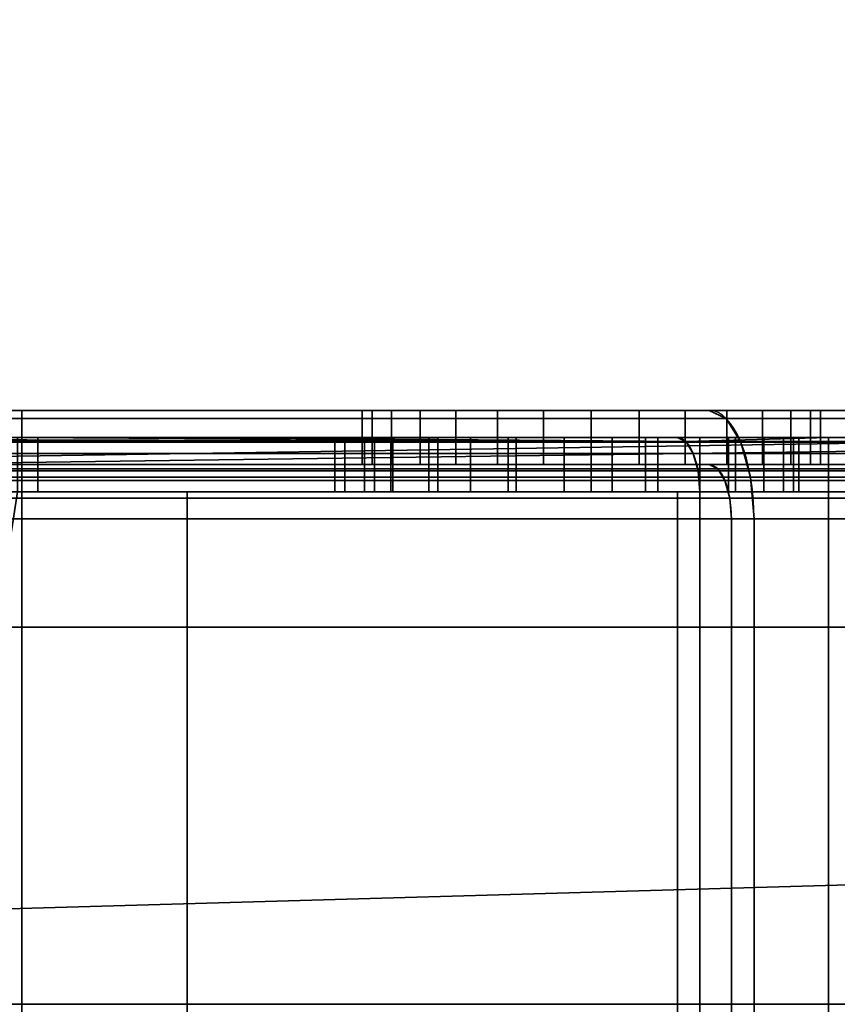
# Model space of a CAD drawing. Header units: millimetres. Extents: x -603 to 3703, y -115 to 193.
# Tile 925 of 1056: x 2549 to 2565, y -25 to -7. Entities that reach past the tile are written whole.
import ezdxf

# ---------------------------------------------------------------- set-up
doc = ezdxf.new("R2010")
doc.units = ezdxf.units.MM
doc.layers.add('151', color=7, linetype='Continuous', true_color=0xffffff)

# ---------------------------------------------------------------- blocks, each defined once
blk = doc.blocks.new('UG_SURFACE_003')
at = {"layer": '151', "color": 252, "linetype": 'Continuous', "lineweight": 35}
for points in [[(3703, -18, 2212.25), (3703, 174.4, 2212.25), (2297, 174.4, 2212.25), (2297, -18, 2212.25)], [(2447, -18, 2062.25), (2447, 174.4, 2062.25), (3553, 174.4, 2062.25), (3553, -18, 2062.25)], [(3703, -18, 2212.25), (2297, -18, 2212.25), (2447, -18, 2062.25), (3553, -18, 2062.25)]]:
    blk.add_3dface(points, dxfattribs=at)
blk = doc.blocks.new('UG_SURFACE_101')
at = {"layer": '151', "color": 252, "linetype": 'Continuous', "lineweight": 35}
for points in [[(2485.5, -29.92, 2023.75), (3514.5, -29.92, 2023.75), (3514.5, 14.42, 2023.75), (2485.5, 14.42, 2023.75)], [(2487, -29.92, 2022.25), (2487, 14.42, 2022.25), (3513, 14.42, 2022.25), (3513, -29.92, 2022.25)], [(2432, -18, 2077.25), (3568, -18, 2077.25), (3566.5, -18, 2075.75), (2433.5, -18, 2075.75)], [(2432, -18, 2077.25), (2432, -29.92, 2077.25), (3568, -29.92, 2077.25), (3568, -18, 2077.25)], [(2433.5, -18, 2075.75), (3566.5, -18, 2075.75), (3566.5, -29.92, 2075.75), (2433.5, -29.92, 2075.75)]]:
    blk.add_3dface(points, dxfattribs=at)
blk = doc.blocks.new('UG_SURFACE_103')
at = {"layer": '151', "color": 252, "linetype": 'Continuous', "lineweight": 35}
for points in [[(2503, 4.014, -7.75), (2488, 4.014, -7.75), (2488, -24.953, -7.75), (3512, -24.953, -7.75)], [(2503, 4.014, -8.75), (3497, 4.014, -8.75), (2488, -24.953, -8.75)], [(3497, 4.014, -8.75), (3512, 4.014, -8.75), (3512, -24.953, -8.75), (2488, -24.953, -8.75)], [(3497, 4.014, -7.75), (2503, 4.014, -7.75), (3512, -24.953, -7.75)], [(2488, -25.835, -7.906), (3512, -25.835, -7.906), (3512, -24.953, -7.75), (2488, -24.953, -7.75)], [(2488, -24.953, -8.75), (3512, -24.953, -8.75), (3512, -25.493, -8.845), (2488, -25.493, -8.845)]]:
    blk.add_3dface(points, dxfattribs=at)
blk = doc.blocks.new('UG_SURFACE_216')
at = {"layer": '151', "color": 252, "linetype": 'Continuous', "lineweight": 35}
for points in [[(2562.489, -14.152, 1528.235), (2494, -14.152, 1528.235), (2494, -14, 1529), (2562.171, -14, 1529)], [(2540.785, -14, 1530.5), (2562.171, -14, 1529), (2494, -14, 1529)], [(2562.757, -14.586, 1527.586), (2494, -14.586, 1527.586), (2494, -14.152, 1528.235), (2562.489, -14.152, 1528.235)], [(2540.785, -14, 1530.5), (2542.698, -14, 1530.881), (2562.171, -14, 1529)], [(2562.171, -14, 1529), (2542.698, -14, 1530.881), (2544.32, -14, 1531.964)], [(2544.32, -14, 1531.964), (2558.271, -14, 1544.617), (2560, -14, 1544.25), (2562.171, -14, 1529)], [(2544.32, -14, 1531.964), (2555.958, -14, 1547.187), (2556.842, -14, 1545.656)], [(2556.842, -14, 1545.656), (2558.271, -14, 1544.617), (2544.32, -14, 1531.964)], [(2555.958, -14, 1547.187), (2544.32, -14, 1531.964), (2545.404, -14, 1533.587)], [(2555.958, -14, 1547.187), (2545.404, -14, 1533.587), (2545.785, -14, 1535.5)], [(2555.958, -14, 1547.187), (2545.785, -14, 1535.5), (2545.785, -14, 1547.975)], [(2545.785, -14, 1547.975), (2548.228, -14, 1550.527), (2555.773, -14, 1548.944), (2555.958, -14, 1547.187)], [(2548.853, -14, 1603.747), (2559.116, -14, 1552.657), (2557.502, -14, 1551.938), (2547.49, -14, 1560.489)], [(2549.161, -14, 1557.376), (2547.49, -14, 1560.489), (2557.502, -14, 1551.938)], [(2556.319, -14, 1550.625), (2555.773, -14, 1548.944), (2548.228, -14, 1550.527), (2549.422, -14, 1553.852)], [(2569, -14, 1610.172), (2560.884, -14, 1552.657), (2559.116, -14, 1552.657), (2548.853, -14, 1603.747)], [(2548.853, -14, 1603.747), (2549.5, -14, 1607), (2569, -14, 1610.172)], [(2548.853, -14, 1603.747), (2548.853, -15, 1603.747), (2549.5, -15, 1607), (2549.5, -14, 1607)], [(2557.502, -14, 1551.938), (2556.319, -14, 1550.625), (2549.422, -14, 1553.852), (2549.161, -14, 1557.376)], [(2562.171, -14, 1617), (2549.5, -14, 1617), (2549.5, -14.152, 1617.765), (2562.489, -14.152, 1617.765)], [(2549.5, -14, 1607), (2549.5, -14, 1617), (2562.171, -14, 1617), (2569, -14, 1610.172)], [(2549.5, -14, 1617), (2549.5, -14, 1607), (2549.5, -15, 1607), (2549.5, -15, 1617)], [(2549.5, -15, 1617), (2549.5, -15.076, 1617.383), (2549.5, -14.152, 1617.765), (2549.5, -14, 1617)], [(2562.489, -14.152, 1617.765), (2549.5, -14.152, 1617.765), (2549.5, -14.586, 1618.414), (2562.757, -14.586, 1618.414)], [(2549.5, -15.076, 1617.383), (2549.5, -15.293, 1617.707), (2549.5, -14.586, 1618.414), (2549.5, -14.152, 1617.765)], [(2555.773, -14, 1548.944), (2555.773, -15, 1548.944), (2555.958, -15, 1547.187), (2555.958, -14, 1547.187)], [(2556.319, -14, 1550.625), (2556.319, -15, 1550.625), (2555.773, -15, 1548.944), (2555.773, -14, 1548.944)], [(2555.958, -14, 1547.187), (2555.958, -15, 1547.187), (2556.842, -15, 1545.656), (2556.842, -14, 1545.656)], [(2557.502, -14, 1551.938), (2557.502, -15, 1551.938), (2556.319, -15, 1550.625), (2556.319, -14, 1550.625)], [(2556.842, -14, 1545.656), (2556.842, -15, 1545.656), (2558.271, -15, 1544.617), (2558.271, -14, 1544.617)], [(2559.116, -14, 1552.657), (2559.116, -15, 1552.657), (2557.502, -15, 1551.938), (2557.502, -14, 1551.938)], [(2558.271, -14, 1544.617), (2558.271, -15, 1544.617), (2560, -15, 1544.25), (2560, -14, 1544.25)], [(2560.884, -14, 1552.657), (2560.884, -15, 1552.657), (2559.116, -15, 1552.657), (2559.116, -14, 1552.657)], [(2560, -14, 1544.25), (2561.729, -14, 1544.617), (2569, -14, 1535.828), (2562.171, -14, 1529)], [(2560, -14, 1544.25), (2560, -15, 1544.25), (2561.729, -15, 1544.617), (2561.729, -14, 1544.617)], [(2562.498, -14, 1551.938), (2560.884, -14, 1552.657), (2569, -14, 1610.172)], [(2562.498, -14, 1551.938), (2562.498, -15, 1551.938), (2560.884, -15, 1552.657), (2560.884, -14, 1552.657)], [(2569, -14, 1535.828), (2561.729, -14, 1544.617), (2563.158, -14, 1545.656)], [(2561.729, -14, 1544.617), (2561.729, -15, 1544.617), (2563.158, -15, 1545.656), (2563.158, -14, 1545.656)], [(2569.765, -14.152, 1535.511), (2562.489, -14.152, 1528.235), (2562.171, -14, 1529), (2569, -14, 1535.828)], [(2562.489, -14.152, 1617.765), (2569.765, -14.152, 1610.489), (2569, -14, 1610.172), (2562.171, -14, 1617)], [(2570.414, -14.586, 1535.243), (2562.757, -14.586, 1527.586), (2562.489, -14.152, 1528.235), (2569.765, -14.152, 1535.511)], [(2562.757, -14.586, 1618.414), (2570.414, -14.586, 1610.757), (2569.765, -14.152, 1610.489), (2562.489, -14.152, 1617.765)], [(2563.681, -14, 1550.625), (2562.498, -14, 1551.938), (2569, -14, 1610.172)], [(2563.681, -14, 1550.625), (2563.681, -15, 1550.625), (2562.498, -15, 1551.938), (2562.498, -14, 1551.938)], [(2563.158, -14, 1545.656), (2564.042, -14, 1547.187), (2569, -14, 1535.828)], [(2563.158, -14, 1545.656), (2563.158, -15, 1545.656), (2564.042, -15, 1547.187), (2564.042, -14, 1547.187)], [(2569, -14, 1610.172), (2569, -14, 1535.828), (2564.227, -14, 1548.944), (2563.681, -14, 1550.625)], [(2564.227, -14, 1548.944), (2564.227, -15, 1548.944), (2563.681, -15, 1550.625), (2563.681, -14, 1550.625)], [(2569, -14, 1535.828), (2564.042, -14, 1547.187), (2564.227, -14, 1548.944)], [(2564.042, -14, 1547.187), (2564.042, -15, 1547.187), (2564.227, -15, 1548.944), (2564.227, -14, 1548.944)], [(2562.937, -15.235, 1527.152), (2494, -15.235, 1527.152), (2494, -14.586, 1527.586), (2562.757, -14.586, 1527.586)], [(2562.757, -14.586, 1618.414), (2549.5, -14.586, 1618.414), (2549.5, -15.235, 1618.848), (2562.937, -15.235, 1618.848)], [(2549.5, -15.293, 1617.707), (2549.5, -15.617, 1617.924), (2549.5, -15.235, 1618.848), (2549.5, -14.586, 1618.414)], [(2570.848, -15.235, 1535.063), (2562.937, -15.235, 1527.152), (2562.757, -14.586, 1527.586), (2570.414, -14.586, 1535.243)], [(2562.937, -15.235, 1618.848), (2570.848, -15.235, 1610.937), (2570.414, -14.586, 1610.757), (2562.757, -14.586, 1618.414)], [(2562.171, -15, 1529), (2494, -15, 1529), (2494, -15.076, 1528.617), (2562.33, -15.076, 1528.617)], [(2494, -15, 1529), (2562.171, -15, 1529), (2540.785, -15, 1530.5)], [(2524.498, -15, 1551.938), (2569, -15, 1610.172), (2547.01, -15, 1600.99), (2544.253, -15, 1599.147)], [(2569, -15, 1610.172), (2524.498, -15, 1551.938), (2525.681, -15, 1550.625)], [(2525.681, -15, 1550.625), (2526.227, -15, 1548.944), (2569, -15, 1610.172)], [(2569, -15, 1610.172), (2526.227, -15, 1548.944), (2534.866, -15, 1560.884)], [(2534.866, -15, 1560.884), (2537.789, -15, 1562.87), (2569, -15, 1610.172)], [(2569, -15, 1610.172), (2537.789, -15, 1562.87), (2541.266, -15, 1563.496)], [(2542.698, -15, 1530.881), (2540.785, -15, 1530.5), (2562.171, -15, 1529)], [(2541.266, -15, 1563.496), (2544.698, -15, 1562.654), (2569, -15, 1610.172)], [(2544.32, -15, 1531.964), (2542.698, -15, 1530.881), (2562.171, -15, 1529)], [(2562.171, -15, 1529), (2545.404, -15, 1533.587), (2544.32, -15, 1531.964)], [(2569, -15, 1610.172), (2544.698, -15, 1562.654), (2547.49, -15, 1560.489)], [(2560, -15, 1544.25), (2545.785, -15, 1535.5), (2545.404, -15, 1533.587), (2562.171, -15, 1529)], [(2545.785, -15, 1535.5), (2558.271, -15, 1544.617), (2556.842, -15, 1545.656)], [(2545.785, -15, 1535.5), (2560, -15, 1544.25), (2558.271, -15, 1544.617)], [(2548.228, -15, 1550.527), (2545.785, -15, 1547.975), (2545.785, -15, 1535.5), (2556.842, -15, 1545.656)], [(2548.853, -15, 1603.747), (2547.01, -15, 1600.99), (2569, -15, 1610.172)], [(2547.49, -15, 1560.489), (2557.502, -15, 1551.938), (2559.116, -15, 1552.657), (2569, -15, 1610.172)], [(2547.49, -15, 1560.489), (2555.773, -15, 1548.944), (2556.319, -15, 1550.625)], [(2547.49, -15, 1560.489), (2555.958, -15, 1547.187), (2555.773, -15, 1548.944)], [(2556.319, -15, 1550.625), (2557.502, -15, 1551.938), (2547.49, -15, 1560.489)], [(2555.958, -15, 1547.187), (2547.49, -15, 1560.489), (2549.161, -15, 1557.376)], [(2556.842, -15, 1545.656), (2555.958, -15, 1547.187), (2549.422, -15, 1553.852), (2548.228, -15, 1550.527)], [(2549.5, -15, 1607), (2548.853, -15, 1603.747), (2569, -15, 1610.172)], [(2549.161, -15, 1557.376), (2549.422, -15, 1553.852), (2555.958, -15, 1547.187)], [(2562.33, -15.076, 1617.383), (2549.5, -15.076, 1617.383), (2549.5, -15, 1617), (2562.171, -15, 1617)], [(2569, -15, 1610.172), (2562.171, -15, 1617), (2549.5, -15, 1617), (2549.5, -15, 1607)], [(2569, -15, 1610.172), (2559.116, -15, 1552.657), (2560.884, -15, 1552.657)], [(2562.171, -15, 1529), (2569, -15, 1535.828), (2561.729, -15, 1544.617), (2560, -15, 1544.25)], [(2560.884, -15, 1552.657), (2562.498, -15, 1551.938), (2569, -15, 1610.172)], [(2563.158, -15, 1545.656), (2561.729, -15, 1544.617), (2569, -15, 1535.828)], [(2562.171, -15, 1617), (2569, -15, 1610.172), (2569.383, -15.076, 1610.33), (2562.33, -15.076, 1617.383)], [(2569, -15, 1535.828), (2562.171, -15, 1529), (2562.33, -15.076, 1528.617), (2569.383, -15.076, 1535.67)], [(2569, -15, 1610.172), (2562.498, -15, 1551.938), (2563.681, -15, 1550.625)], [(2569, -15, 1535.828), (2564.042, -15, 1547.187), (2563.158, -15, 1545.656)], [(2563.681, -15, 1550.625), (2564.227, -15, 1548.944), (2569, -15, 1535.828), (2569, -15, 1610.172)], [(2564.227, -15, 1548.944), (2564.042, -15, 1547.187), (2569, -15, 1535.828)], [(2562.33, -15.076, 1528.617), (2494, -15.076, 1528.617), (2494, -15.293, 1528.293), (2562.464, -15.293, 1528.293)], [(2563, -16, 1527), (2494, -16, 1527), (2494, -15.235, 1527.152), (2562.937, -15.235, 1527.152)], [(2562.464, -15.293, 1617.707), (2549.5, -15.293, 1617.707), (2549.5, -15.076, 1617.383), (2562.33, -15.076, 1617.383)], [(2562.937, -15.235, 1618.848), (2549.5, -15.235, 1618.848), (2549.5, -16, 1619), (2563, -16, 1619)], [(2549.5, -16, 1619), (2549.5, -15.235, 1618.848), (2549.5, -15.617, 1617.924), (2549.5, -16, 1618)], [(2562.33, -15.076, 1617.383), (2569.383, -15.076, 1610.33), (2569.707, -15.293, 1610.464), (2562.464, -15.293, 1617.707)], [(2569.383, -15.076, 1535.67), (2562.33, -15.076, 1528.617), (2562.464, -15.293, 1528.293), (2569.707, -15.293, 1535.536)], [(2571, -16, 1535), (2563, -16, 1527), (2562.937, -15.235, 1527.152), (2570.848, -15.235, 1535.063)], [(2563, -16, 1619), (2571, -16, 1611), (2570.848, -15.235, 1610.937), (2562.937, -15.235, 1618.848)], [(2562.464, -15.293, 1528.293), (2494, -15.293, 1528.293), (2494, -15.617, 1528.076), (2562.554, -15.617, 1528.076)], [(2562.554, -15.617, 1617.924), (2549.5, -15.617, 1617.924), (2549.5, -15.293, 1617.707), (2562.464, -15.293, 1617.707)], [(2562.464, -15.293, 1617.707), (2569.707, -15.293, 1610.464), (2569.924, -15.617, 1610.554), (2562.554, -15.617, 1617.924)], [(2569.707, -15.293, 1535.536), (2562.464, -15.293, 1528.293), (2562.554, -15.617, 1528.076), (2569.924, -15.617, 1535.446)], [(2562.554, -15.617, 1528.076), (2494, -15.617, 1528.076), (2494, -16, 1528), (2562.586, -16, 1528)], [(2562.586, -16, 1618), (2549.5, -16, 1618), (2549.5, -15.617, 1617.924), (2562.554, -15.617, 1617.924)], [(2562.554, -15.617, 1617.924), (2569.924, -15.617, 1610.554), (2570, -16, 1610.586), (2562.586, -16, 1618)], [(2569.924, -15.617, 1535.446), (2562.554, -15.617, 1528.076), (2562.586, -16, 1528), (2570, -16, 1535.414)], [(2494, -16, 1527), (2563, -16, 1527), (2563, -28, 1527), (2494, -28, 1527)], [(2494, -28, 1528), (2562.586, -28, 1528), (2562.586, -16, 1528), (2494, -16, 1528)], [(2549.5, -28, 1619), (2563, -28, 1619), (2563, -16, 1619), (2549.5, -16, 1619)], [(2549.5, -28, 1619), (2549.5, -16, 1619), (2549.5, -16, 1618), (2549.5, -28, 1618)], [(2549.5, -28, 1618), (2549.5, -16, 1618), (2562.586, -16, 1618), (2562.586, -28, 1618)], [(2570, -28, 1610.586), (2562.586, -28, 1618), (2562.586, -16, 1618), (2570, -16, 1610.586)], [(2562.586, -28, 1528), (2570, -28, 1535.414), (2570, -16, 1535.414), (2562.586, -16, 1528)], [(2563, -16, 1527), (2571, -16, 1535), (2571, -28, 1535), (2563, -28, 1527)], [(2571, -16, 1611), (2563, -16, 1619), (2563, -28, 1619), (2571, -28, 1611)]]:
    blk.add_3dface(points, dxfattribs=at)
blk = doc.blocks.new('UG_SURFACE_217')
at = {"layer": '151', "color": 252, "linetype": 'Continuous', "lineweight": 35}
for points in [[(2494, -14.576, 1158.183), (2561.744, -14.576, 1158.183), (2532.579, -14.5, 1157.8), (2529.454, -14.5, 1157.8)], [(2561.744, -14.576, 1004.817), (2494, -14.576, 1004.817), (2526.375, -14.5, 1005.2), (2529.454, -14.5, 1005.2)], [(2561.744, -14.576, 1004.817), (2529.454, -14.5, 1005.2), (2532.579, -14.5, 1005.2)], [(2561.744, -14.576, 1158.183), (2549.421, -14.5, 1157.8), (2532.579, -14.5, 1157.8)], [(2532.579, -14.5, 1005.2), (2549.421, -14.5, 1005.2), (2561.744, -14.576, 1004.817)], [(2561.744, -14.576, 1158.183), (2552.546, -14.5, 1157.8), (2549.421, -14.5, 1157.8)], [(2561.744, -14.576, 1004.817), (2549.421, -14.5, 1005.2), (2552.546, -14.5, 1005.2)], [(2552.546, -14.5, 1015.975), (2549.421, -14.5, 1015.975), (2549.421, -14.5, 1031.931), (2549.793, -14.5, 1033.079)], [(2549.793, -14.5, 1033.079), (2549.421, -14.5, 1036.612), (2549.421, -14.5, 1036.97), (2552.546, -14.5, 1036.97)], [(2549.421, -14.5, 1005.2), (2549.421, -14.5, 1015.975), (2552.546, -14.5, 1015.975), (2552.546, -14.5, 1005.2)], [(2549.421, -14.5, 1036.97), (2549.421, -14.5, 1061.42), (2552.546, -14.5, 1061.42), (2552.546, -14.5, 1036.97)], [(2549.421, -14.5, 1061.42), (2549.421, -14.5, 1093), (2552.546, -14.5, 1093), (2552.546, -14.5, 1061.42)], [(2549.421, -14.5, 1093), (2549.421, -14.5, 1112), (2552.546, -14.5, 1112), (2552.546, -14.5, 1093)], [(2549.421, -14.5, 1112), (2549.421, -14.5, 1157.8), (2552.546, -14.5, 1157.8), (2552.546, -14.5, 1112)], [(2549.421, -14.5, 1036.612), (2549.793, -14.5, 1033.079), (2549.793, -15.5, 1033.079), (2549.421, -15.5, 1036.612)], [(2549.421, -15.5, 1031.931), (2549.793, -15.5, 1033.079), (2549.793, -14.5, 1033.079), (2549.421, -14.5, 1031.931)], [(2549.793, -14.5, 1033.079), (2552.546, -14.5, 1036.97), (2552.546, -14.5, 1015.975)], [(2561.744, -14.576, 1158.183), (2561.586, -14.5, 1157.8), (2552.546, -14.5, 1157.8)], [(2552.546, -14.5, 1005.2), (2561.586, -14.5, 1005.2), (2561.744, -14.576, 1004.817)], [(2564.375, -14.5, 1015.975), (2552.546, -14.5, 1015.975), (2557.771, -14.5, 1022.967), (2559.5, -14.5, 1022.6)], [(2552.546, -14.5, 1015.975), (2555.458, -14.5, 1025.537), (2556.342, -14.5, 1024.006)], [(2552.546, -14.5, 1036.97), (2557.002, -14.5, 1030.288), (2555.819, -14.5, 1028.975)], [(2556.342, -14.5, 1024.006), (2557.771, -14.5, 1022.967), (2552.546, -14.5, 1015.975)], [(2555.819, -14.5, 1028.975), (2555.273, -14.5, 1027.294), (2552.546, -14.5, 1036.97)], [(2552.546, -14.5, 1036.97), (2564.375, -14.5, 1036.97), (2560.384, -14.5, 1031.007), (2558.616, -14.5, 1031.007)], [(2558.616, -14.5, 1031.007), (2557.002, -14.5, 1030.288), (2552.546, -14.5, 1036.97)], [(2555.273, -14.5, 1027.294), (2555.458, -14.5, 1025.537), (2552.546, -14.5, 1015.975), (2552.546, -14.5, 1036.97)], [(2552.546, -14.5, 1015.975), (2564.375, -14.5, 1015.975), (2564.375, -14.5, 1007.989), (2561.586, -14.5, 1005.2)], [(2552.546, -14.5, 1157.8), (2561.586, -14.5, 1157.8), (2564.375, -14.5, 1155.011)], [(2564.375, -14.5, 1093), (2552.546, -14.5, 1093), (2558.469, -14.5, 1102.304), (2560, -14.5, 1102)], [(2552.546, -14.5, 1112), (2564.375, -14.5, 1112), (2561, -14.5, 1110), (2560, -14.5, 1110)], [(2552.546, -14.5, 1093), (2552.546, -14.5, 1112), (2556, -14.5, 1106), (2556.304, -14.5, 1104.469)], [(2552.546, -14.5, 1112), (2557.172, -14.5, 1108.828), (2556.304, -14.5, 1107.531)], [(2552.546, -14.5, 1093), (2557.172, -14.5, 1103.172), (2558.469, -14.5, 1102.304)], [(2556.304, -14.5, 1107.531), (2556, -14.5, 1106), (2552.546, -14.5, 1112)], [(2560, -14.5, 1110), (2558.469, -14.5, 1109.696), (2552.546, -14.5, 1112)], [(2556.304, -14.5, 1104.469), (2557.172, -14.5, 1103.172), (2552.546, -14.5, 1093)], [(2558.469, -14.5, 1109.696), (2557.172, -14.5, 1108.828), (2552.546, -14.5, 1112)], [(2564.375, -14.5, 1155.011), (2564.375, -14.5, 1112), (2552.546, -14.5, 1112), (2552.546, -14.5, 1157.8)], [(2561.586, -14.5, 1005.2), (2552.546, -14.5, 1005.2), (2552.546, -14.5, 1015.975)], [(2552.546, -14.5, 1036.97), (2552.546, -14.5, 1061.42), (2564.375, -14.5, 1061.42), (2564.375, -14.5, 1036.97)], [(2552.546, -14.5, 1061.42), (2552.546, -14.5, 1093), (2564.375, -14.5, 1093), (2564.375, -14.5, 1061.42)], [(2555.273, -14.5, 1027.294), (2555.273, -15.5, 1027.294), (2555.458, -15.5, 1025.537), (2555.458, -14.5, 1025.537)], [(2555.819, -14.5, 1028.975), (2555.819, -15.5, 1028.975), (2555.273, -15.5, 1027.294), (2555.273, -14.5, 1027.294)], [(2555.458, -14.5, 1025.537), (2555.458, -15.5, 1025.537), (2556.342, -15.5, 1024.006), (2556.342, -14.5, 1024.006)], [(2557.002, -14.5, 1030.288), (2557.002, -15.5, 1030.288), (2555.819, -15.5, 1028.975), (2555.819, -14.5, 1028.975)], [(2556, -15.5, 1106), (2556, -14.5, 1106), (2556.304, -14.5, 1107.531), (2556.304, -15.5, 1107.531)], [(2556.304, -15.5, 1104.469), (2556.304, -14.5, 1104.469), (2556, -14.5, 1106), (2556, -15.5, 1106)], [(2556.304, -15.5, 1107.531), (2556.304, -14.5, 1107.531), (2557.172, -14.5, 1108.828), (2557.172, -15.5, 1108.828)], [(2557.172, -15.5, 1103.172), (2557.172, -14.5, 1103.172), (2556.304, -14.5, 1104.469), (2556.304, -15.5, 1104.469)], [(2556.342, -14.5, 1024.006), (2556.342, -15.5, 1024.006), (2557.771, -15.5, 1022.967), (2557.771, -14.5, 1022.967)], [(2558.616, -14.5, 1031.007), (2558.616, -15.5, 1031.007), (2557.002, -15.5, 1030.288), (2557.002, -14.5, 1030.288)], [(2557.172, -15.5, 1108.828), (2557.172, -14.5, 1108.828), (2558.469, -14.5, 1109.696), (2558.469, -15.5, 1109.696)], [(2558.469, -15.5, 1102.304), (2558.469, -14.5, 1102.304), (2557.172, -14.5, 1103.172), (2557.172, -15.5, 1103.172)], [(2557.771, -14.5, 1022.967), (2557.771, -15.5, 1022.967), (2559.5, -15.5, 1022.6), (2559.5, -14.5, 1022.6)], [(2558.469, -15.5, 1109.696), (2558.469, -14.5, 1109.696), (2560, -14.5, 1110), (2560, -15.5, 1110)], [(2560, -15.5, 1102), (2560, -14.5, 1102), (2558.469, -14.5, 1102.304), (2558.469, -15.5, 1102.304)], [(2560.384, -14.5, 1031.007), (2560.384, -15.5, 1031.007), (2558.616, -15.5, 1031.007), (2558.616, -14.5, 1031.007)], [(2559.5, -14.5, 1022.6), (2561.229, -14.5, 1022.967), (2564.375, -14.5, 1015.975)], [(2559.5, -14.5, 1022.6), (2559.5, -15.5, 1022.6), (2561.229, -15.5, 1022.967), (2561.229, -14.5, 1022.967)], [(2564.375, -14.5, 1093), (2560, -14.5, 1102), (2561, -14.5, 1102)], [(2560, -14.5, 1110), (2561, -14.5, 1110), (2561, -15.5, 1110), (2560, -15.5, 1110)], [(2561, -14.5, 1102), (2560, -14.5, 1102), (2560, -15.5, 1102), (2561, -15.5, 1102)], [(2561.998, -14.5, 1030.288), (2560.384, -14.5, 1031.007), (2564.375, -14.5, 1036.97)], [(2561.998, -14.5, 1030.288), (2561.998, -15.5, 1030.288), (2560.384, -15.5, 1031.007), (2560.384, -14.5, 1031.007)], [(2561, -14.5, 1102), (2562.531, -14.5, 1102.304), (2564.375, -14.5, 1093)], [(2564.375, -14.5, 1112), (2562.531, -14.5, 1109.696), (2561, -14.5, 1110)], [(2562.531, -15.5, 1102.304), (2562.531, -14.5, 1102.304), (2561, -14.5, 1102), (2561, -15.5, 1102)], [(2561, -15.5, 1110), (2561, -14.5, 1110), (2562.531, -14.5, 1109.696), (2562.531, -15.5, 1109.696)], [(2564.375, -14.5, 1015.975), (2561.229, -14.5, 1022.967), (2562.658, -14.5, 1024.006)], [(2561.229, -14.5, 1022.967), (2561.229, -15.5, 1022.967), (2562.658, -15.5, 1024.006), (2562.658, -14.5, 1024.006)], [(2564.375, -14.5, 1155.011), (2561.586, -14.5, 1157.8), (2561.744, -14.576, 1158.183)], [(2561.744, -14.576, 1004.817), (2561.586, -14.5, 1005.2), (2564.375, -14.5, 1007.989)], [(2561.744, -14.576, 1158.183), (2570.383, -14.576, 1149.544), (2570, -14.5, 1149.386), (2564.375, -14.5, 1155.011)], [(2564.375, -14.5, 1007.989), (2570, -14.5, 1013.614), (2570.383, -14.576, 1013.456), (2561.744, -14.576, 1004.817)], [(2563.181, -14.5, 1028.975), (2561.998, -14.5, 1030.288), (2564.375, -14.5, 1036.97)], [(2563.181, -14.5, 1028.975), (2563.181, -15.5, 1028.975), (2561.998, -15.5, 1030.288), (2561.998, -14.5, 1030.288)], [(2564.375, -14.5, 1112), (2563.828, -14.5, 1108.828), (2562.531, -14.5, 1109.696)], [(2562.531, -14.5, 1102.304), (2563.828, -14.5, 1103.172), (2564.375, -14.5, 1093)], [(2563.828, -15.5, 1103.172), (2563.828, -14.5, 1103.172), (2562.531, -14.5, 1102.304), (2562.531, -15.5, 1102.304)], [(2562.531, -15.5, 1109.696), (2562.531, -14.5, 1109.696), (2563.828, -14.5, 1108.828), (2563.828, -15.5, 1108.828)], [(2562.658, -14.5, 1024.006), (2563.542, -14.5, 1025.537), (2564.375, -14.5, 1015.975)], [(2562.658, -14.5, 1024.006), (2562.658, -15.5, 1024.006), (2563.542, -15.5, 1025.537), (2563.542, -14.5, 1025.537)], [(2564.375, -14.5, 1036.97), (2563.727, -14.5, 1027.294), (2563.181, -14.5, 1028.975)], [(2563.727, -14.5, 1027.294), (2563.727, -15.5, 1027.294), (2563.181, -15.5, 1028.975), (2563.181, -14.5, 1028.975)], [(2564.375, -14.5, 1015.975), (2563.542, -14.5, 1025.537), (2563.727, -14.5, 1027.294)], [(2563.542, -14.5, 1025.537), (2563.542, -15.5, 1025.537), (2563.727, -15.5, 1027.294), (2563.727, -14.5, 1027.294)], [(2563.727, -14.5, 1027.294), (2564.375, -14.5, 1036.97), (2564.375, -14.5, 1015.975)], [(2564.375, -14.5, 1112), (2564.375, -14.5, 1108.01), (2563.828, -14.5, 1108.828)], [(2563.828, -14.5, 1103.172), (2564.375, -14.5, 1103.99), (2564.375, -14.5, 1093)], [(2564.375, -14.5, 1103.99), (2563.828, -14.5, 1103.172), (2563.828, -15.5, 1103.172), (2564.375, -15.5, 1103.99)], [(2564.375, -15.5, 1108.01), (2563.828, -15.5, 1108.828), (2563.828, -14.5, 1108.828), (2564.375, -14.5, 1108.01)], [(2570, -14.5, 1093), (2564.375, -14.5, 1093), (2564.375, -14.5, 1103.99), (2564.696, -14.5, 1104.469)], [(2564.696, -14.5, 1107.531), (2564.375, -14.5, 1108.01), (2564.375, -14.5, 1112), (2570, -14.5, 1112)], [(2570, -14.5, 1149.386), (2570, -14.5, 1112), (2564.375, -14.5, 1112), (2564.375, -14.5, 1155.011)], [(2564.375, -14.5, 1007.989), (2564.375, -14.5, 1015.975), (2570, -14.5, 1015.975), (2570, -14.5, 1013.614)], [(2564.375, -14.5, 1015.975), (2564.375, -14.5, 1036.97), (2570, -14.5, 1036.97), (2570, -14.5, 1015.975)], [(2564.375, -14.5, 1036.97), (2564.375, -14.5, 1061.42), (2570, -14.5, 1061.42), (2570, -14.5, 1036.97)], [(2564.375, -14.5, 1061.42), (2564.375, -14.5, 1093), (2570, -14.5, 1093), (2570, -14.5, 1061.42)], [(2564.375, -14.5, 1108.01), (2564.696, -14.5, 1107.531), (2564.696, -15.5, 1107.531), (2564.375, -15.5, 1108.01)], [(2564.375, -15.5, 1103.99), (2564.696, -15.5, 1104.469), (2564.696, -14.5, 1104.469), (2564.375, -14.5, 1103.99)], [(2561.744, -14.576, 1158.183), (2494, -14.576, 1158.183), (2494, -14.793, 1158.507), (2561.879, -14.793, 1158.507)], [(2561.879, -14.793, 1004.493), (2494, -14.793, 1004.493), (2494, -14.576, 1004.817), (2561.744, -14.576, 1004.817)], [(2570.383, -14.576, 1149.544), (2561.744, -14.576, 1158.183), (2561.879, -14.793, 1158.507), (2570.707, -14.793, 1149.679)], [(2561.744, -14.576, 1004.817), (2570.383, -14.576, 1013.456), (2570.707, -14.793, 1013.321), (2561.879, -14.793, 1004.493)], [(2561.879, -14.793, 1158.507), (2494, -14.793, 1158.507), (2494, -15.117, 1158.724), (2561.969, -15.117, 1158.724)], [(2561.969, -15.117, 1004.276), (2494, -15.117, 1004.276), (2494, -14.793, 1004.493), (2561.879, -14.793, 1004.493)], [(2570.707, -14.793, 1149.679), (2561.879, -14.793, 1158.507), (2561.969, -15.117, 1158.724), (2570.924, -15.117, 1149.768)], [(2561.879, -14.793, 1004.493), (2570.707, -14.793, 1013.321), (2570.924, -15.117, 1013.232), (2561.969, -15.117, 1004.276)], [(2561.969, -15.117, 1158.724), (2494, -15.117, 1158.724), (2494, -15.5, 1158.8), (2562, -15.5, 1158.8)], [(2562, -15.5, 1004.2), (2494, -15.5, 1004.2), (2494, -15.117, 1004.276), (2561.969, -15.117, 1004.276)], [(2570.924, -15.117, 1149.768), (2561.969, -15.117, 1158.724), (2562, -15.5, 1158.8), (2571, -15.5, 1149.8)], [(2561.969, -15.117, 1004.276), (2570.924, -15.117, 1013.232), (2571, -15.5, 1013.2), (2562, -15.5, 1004.2)], [(2494, -15.5, 1004.2), (2562, -15.5, 1004.2), (2562, -28.5, 1004.2), (2494, -28.5, 1004.2)], [(2562, -15.5, 1158.8), (2494, -15.5, 1158.8), (2494, -28.5, 1158.8), (2562, -28.5, 1158.8)], [(2547.421, -28.5, 1005.2), (2552.546, -28.5, 1005.2), (2552.546, -15.5, 1005.2), (2549.421, -15.5, 1005.2)], [(2549.421, -15.5, 1157.8), (2552.546, -15.5, 1157.8), (2552.546, -28.5, 1157.8), (2547.421, -28.5, 1157.8)], [(2552.546, -15.5, 1036.97), (2549.421, -15.5, 1036.97), (2549.421, -15.5, 1036.612), (2549.793, -15.5, 1033.079)], [(2549.793, -15.5, 1033.079), (2549.421, -15.5, 1031.931), (2549.421, -15.5, 1015.975), (2552.546, -15.5, 1015.975)], [(2552.546, -15.5, 1005.2), (2552.546, -15.5, 1015.975), (2549.421, -15.5, 1015.975), (2549.421, -15.5, 1005.2)], [(2552.546, -15.5, 1036.97), (2552.546, -15.5, 1061.42), (2549.421, -15.5, 1061.42), (2549.421, -15.5, 1036.97)], [(2552.546, -15.5, 1061.42), (2552.546, -15.5, 1093), (2549.421, -15.5, 1093), (2549.421, -15.5, 1061.42)], [(2552.546, -15.5, 1093), (2552.546, -15.5, 1112), (2549.421, -15.5, 1112), (2549.421, -15.5, 1093)], [(2552.546, -15.5, 1112), (2552.546, -15.5, 1157.8), (2549.421, -15.5, 1157.8), (2549.421, -15.5, 1112)], [(2552.546, -15.5, 1015.975), (2552.546, -15.5, 1036.97), (2549.793, -15.5, 1033.079)], [(2552.546, -28.5, 1005.2), (2561.586, -28.5, 1005.2), (2561.586, -15.5, 1005.2), (2552.546, -15.5, 1005.2)], [(2552.546, -15.5, 1157.8), (2561.586, -15.5, 1157.8), (2561.586, -28.5, 1157.8), (2552.546, -28.5, 1157.8)], [(2564.375, -15.5, 1036.97), (2552.546, -15.5, 1036.97), (2558.616, -15.5, 1031.007), (2560.384, -15.5, 1031.007)], [(2552.546, -15.5, 1036.97), (2557.002, -15.5, 1030.288), (2558.616, -15.5, 1031.007)], [(2552.546, -15.5, 1036.97), (2555.273, -15.5, 1027.294), (2555.819, -15.5, 1028.975)], [(2552.546, -15.5, 1036.97), (2552.546, -15.5, 1015.975), (2555.458, -15.5, 1025.537), (2555.273, -15.5, 1027.294)], [(2555.819, -15.5, 1028.975), (2557.002, -15.5, 1030.288), (2552.546, -15.5, 1036.97)], [(2552.546, -15.5, 1015.975), (2557.771, -15.5, 1022.967), (2556.342, -15.5, 1024.006)], [(2552.546, -15.5, 1015.975), (2564.375, -15.5, 1015.975), (2559.5, -15.5, 1022.6), (2557.771, -15.5, 1022.967)], [(2556.342, -15.5, 1024.006), (2555.458, -15.5, 1025.537), (2552.546, -15.5, 1015.975)], [(2564.375, -15.5, 1112), (2552.546, -15.5, 1112), (2560, -15.5, 1110), (2561, -15.5, 1110)], [(2552.546, -15.5, 1112), (2558.469, -15.5, 1109.696), (2560, -15.5, 1110)], [(2552.546, -15.5, 1112), (2556, -15.5, 1106), (2556.304, -15.5, 1107.531)], [(2552.546, -15.5, 1093), (2557.172, -15.5, 1103.172), (2556.304, -15.5, 1104.469)], [(2552.546, -15.5, 1112), (2557.172, -15.5, 1108.828), (2558.469, -15.5, 1109.696)], [(2556.304, -15.5, 1104.469), (2556, -15.5, 1106), (2552.546, -15.5, 1112), (2552.546, -15.5, 1093)], [(2560, -15.5, 1102), (2558.469, -15.5, 1102.304), (2552.546, -15.5, 1093), (2564.375, -15.5, 1093)], [(2556.304, -15.5, 1107.531), (2557.172, -15.5, 1108.828), (2552.546, -15.5, 1112)], [(2558.469, -15.5, 1102.304), (2557.172, -15.5, 1103.172), (2552.546, -15.5, 1093)], [(2552.546, -15.5, 1112), (2564.375, -15.5, 1112), (2564.375, -15.5, 1155.011), (2561.586, -15.5, 1157.8)], [(2552.546, -15.5, 1015.975), (2552.546, -15.5, 1005.2), (2561.586, -15.5, 1005.2), (2564.375, -15.5, 1007.989)], [(2564.375, -15.5, 1007.989), (2564.375, -15.5, 1015.975), (2552.546, -15.5, 1015.975)], [(2561.586, -15.5, 1157.8), (2552.546, -15.5, 1157.8), (2552.546, -15.5, 1112)], [(2564.375, -15.5, 1036.97), (2564.375, -15.5, 1061.42), (2552.546, -15.5, 1061.42), (2552.546, -15.5, 1036.97)], [(2564.375, -15.5, 1061.42), (2564.375, -15.5, 1093), (2552.546, -15.5, 1093), (2552.546, -15.5, 1061.42)], [(2561.229, -15.5, 1022.967), (2559.5, -15.5, 1022.6), (2564.375, -15.5, 1015.975)], [(2564.375, -15.5, 1093), (2561, -15.5, 1102), (2560, -15.5, 1102)], [(2560.384, -15.5, 1031.007), (2561.998, -15.5, 1030.288), (2564.375, -15.5, 1036.97)], [(2561, -15.5, 1110), (2562.531, -15.5, 1109.696), (2564.375, -15.5, 1112)], [(2564.375, -15.5, 1093), (2562.531, -15.5, 1102.304), (2561, -15.5, 1102)], [(2562.658, -15.5, 1024.006), (2561.229, -15.5, 1022.967), (2564.375, -15.5, 1015.975)], [(2564.375, -15.5, 1007.989), (2561.586, -15.5, 1005.2), (2561.586, -28.5, 1005.2), (2564.375, -28.5, 1007.989)], [(2564.375, -28.5, 1155.011), (2561.586, -28.5, 1157.8), (2561.586, -15.5, 1157.8), (2564.375, -15.5, 1155.011)], [(2564.375, -15.5, 1036.97), (2561.998, -15.5, 1030.288), (2563.181, -15.5, 1028.975)], [(2562, -15.5, 1004.2), (2571, -15.5, 1013.2), (2571, -28.5, 1013.2), (2562, -28.5, 1004.2)], [(2562, -28.5, 1158.8), (2571, -28.5, 1149.8), (2571, -15.5, 1149.8), (2562, -15.5, 1158.8)], [(2564.375, -15.5, 1093), (2563.828, -15.5, 1103.172), (2562.531, -15.5, 1102.304)], [(2562.531, -15.5, 1109.696), (2563.828, -15.5, 1108.828), (2564.375, -15.5, 1112)], [(2564.375, -15.5, 1015.975), (2563.542, -15.5, 1025.537), (2562.658, -15.5, 1024.006)], [(2563.181, -15.5, 1028.975), (2563.727, -15.5, 1027.294), (2564.375, -15.5, 1036.97)], [(2563.727, -15.5, 1027.294), (2563.542, -15.5, 1025.537), (2564.375, -15.5, 1015.975)], [(2564.375, -15.5, 1015.975), (2564.375, -15.5, 1036.97), (2563.727, -15.5, 1027.294)], [(2564.375, -15.5, 1093), (2564.375, -15.5, 1103.99), (2563.828, -15.5, 1103.172)], [(2563.828, -15.5, 1108.828), (2564.375, -15.5, 1108.01), (2564.375, -15.5, 1112)], [(2564.375, -28.5, 1007.989), (2570, -28.5, 1013.614), (2570, -15.5, 1013.614), (2564.375, -15.5, 1007.989)], [(2564.375, -15.5, 1155.011), (2570, -15.5, 1149.386), (2570, -28.5, 1149.386), (2564.375, -28.5, 1155.011)], [(2570, -15.5, 1112), (2564.375, -15.5, 1112), (2564.375, -15.5, 1108.01), (2564.696, -15.5, 1107.531)], [(2570, -15.5, 1013.614), (2570, -15.5, 1015.975), (2564.375, -15.5, 1015.975), (2564.375, -15.5, 1007.989)], [(2564.375, -15.5, 1155.011), (2564.375, -15.5, 1112), (2570, -15.5, 1112), (2570, -15.5, 1149.386)], [(2564.696, -15.5, 1104.469), (2564.375, -15.5, 1103.99), (2564.375, -15.5, 1093), (2570, -15.5, 1093)], [(2570, -15.5, 1015.975), (2570, -15.5, 1036.97), (2564.375, -15.5, 1036.97), (2564.375, -15.5, 1015.975)], [(2570, -15.5, 1036.97), (2570, -15.5, 1061.42), (2564.375, -15.5, 1061.42), (2564.375, -15.5, 1036.97)], [(2570, -15.5, 1061.42), (2570, -15.5, 1093), (2564.375, -15.5, 1093), (2564.375, -15.5, 1061.42)]]:
    blk.add_3dface(points, dxfattribs=at)
blk = doc.blocks.new('UG_SURFACE_218')
at = {"layer": '151', "color": 35, "linetype": 'Continuous', "lineweight": 35}
for points in [[(3509, -34, 2019), (3509, 0, 2019), (2491, -15.75, 2019), (2491, -28.25, 2019)], [(3509, 0, 2019), (2491, 0, 2019), (2491, -15.75, 2019)], [(3509, -2), (3509, -34), (2491, -28.25), (2491, -15.75)], [(2491, -15.75), (2491, -2), (3509, -2)]]:
    blk.add_3dface(points, dxfattribs=at)

msp = doc.modelspace()

# ---------------------------------------------------------------- linework, layer by layer
at = {"layer": '151', "linetype": 'Continuous', "lineweight": -3}
for p, q in [((2562.172, -14, 1529), (2494, -14, 1529)), ((2549.5, -14, 1617), (2549.5, -14, 1607)), ((2549.5, -14, 1617), (2562.172, -14, 1617)), ((2549.5, -14, 1607), (2549.5, -15, 1607)), ((2569, -14, 1535.828), (2562.172, -14, 1529)), ((2562.172, -14, 1617), (2569, -14, 1610.172)), ((2561.586, -14.5, 1005.2), (2494, -14.5, 1005.2)), ((2494, -14.5, 1157.8), (2561.586, -14.5, 1157.8)), ((2560, -15.5, 1102), (2560, -14.5, 1102)), ((2561, -14.5, 1110), (2560, -14.5, 1110)), ((2560, -15.5, 1110), (2560, -14.5, 1110)), ((2560, -14.5, 1102), (2561, -14.5, 1102)), ((2561, -15.5, 1110), (2561, -14.5, 1110)), ((2561, -15.5, 1102), (2561, -14.5, 1102)), ((2570, -14.5, 1013.614), (2561.586, -14.5, 1005.2)), ((2561.586, -14.5, 1157.8), (2570, -14.5, 1149.386)), ((2562.172, -15, 1529), (2494, -15, 1529)), ((2549.5, -15, 1617), (2549.5, -15, 1607)), ((2549.5, -15, 1617), (2562.172, -15, 1617)), ((2562.172, -15, 1617), (2569, -15, 1610.172)), ((2569, -15, 1535.828), (2562.172, -15, 1529)), ((2494, -15.5, 1005.2), (2561.586, -15.5, 1005.2)), ((2494, -15.5, 1004.2), (2562, -15.5, 1004.2)), ((2494, -15.5, 1157.8), (2561.586, -15.5, 1157.8)), ((2562, -15.5, 1158.8), (2494, -15.5, 1158.8)), ((2560, -15.5, 1110), (2561, -15.5, 1110)), ((2561, -15.5, 1102), (2560, -15.5, 1102)), ((2561.586, -28.5, 1157.8), (2561.586, -15.5, 1157.8)), ((2570, -15.5, 1013.614), (2561.586, -15.5, 1005.2)), ((2561.586, -15.5, 1157.8), (2570, -15.5, 1149.386)), ((2561.586, -15.5, 1005.2), (2561.586, -28.5, 1005.2)), ((2562, -28.5, 1158.8), (2562, -15.5, 1158.8)), ((2571, -15.5, 1149.8), (2562, -15.5, 1158.8)), ((2562, -15.5, 1004.2), (2562, -28.5, 1004.2)), ((2562, -15.5, 1004.2), (2571, -15.5, 1013.2)), ((2494, -16, 1527), (2563, -16, 1527)), ((2494, -16, 1528), (2562.586, -16, 1528)), ((2549.5, -28, 1618), (2549.5, -16, 1618)), ((2563, -16, 1619), (2549.5, -16, 1619)), ((2562.586, -16, 1618), (2549.5, -16, 1618)), ((2549.5, -28, 1619), (2549.5, -16, 1619)), ((2570, -16, 1610.586), (2562.586, -16, 1618)), ((2562.586, -28, 1618), (2562.586, -16, 1618)), ((2562.586, -16, 1528), (2570, -16, 1535.414)), ((2562.586, -16, 1528), (2562.586, -28, 1528)), ((2571, -16, 1611), (2563, -16, 1619)), ((2563, -16, 1527), (2563, -28, 1527)), ((2563, -28, 1619), (2563, -16, 1619)), ((2563, -16, 1527), (2571, -16, 1535)), ((3703, -18, 2212.25), (2297, -18, 2212.25)), ((3568, -18, 2077.25), (2432, -18, 2077.25)), ((3566.5, -18, 2075.75), (2433.5, -18, 2075.75)), ((2447, -18, 2062.25), (3553, -18, 2062.25))]:
    msp.add_line(p, q, dxfattribs=at)
at = {"layer": '151', "linetype": 'Continuous', "lineweight": -3, "extrusion": (0, -1, 0)}
for centre in [(2560, 1548.5, 14), (2559.5, 1026.85, 14.5), (2560, 1548.5, 15), (2559.5, 1026.85, 15.5)]:
    msp.add_circle(centre, 4.25, dxfattribs=at)
at = {"layer": '151', "linetype": 'Continuous', "lineweight": -3, "extrusion": (0, 1, 0)}
for centre, radius, start, end in [((-2541, 1555, -14), 8.5, 307.8469, 235.7422), ((-2541, 1607, -14), 8.5, 180, 0), ((-2541, 1555, -15), 8.5, 307.8469, 235.7422), ((-2541, 1607, -15), 8.5, 180, 0), ((-2560, 1106, -15.5), 4, 270, 90), ((-2561, 1106, -15.5), 4, 90, 270)]:
    msp.add_arc(centre, radius, start, end, dxfattribs=at)
at = {"layer": '151', "linetype": 'Continuous', "lineweight": -3, "extrusion": (-1, 0, 0)}
for radius in [2, 1]:
    msp.add_arc((16, 1617, -2549.5), radius, 90, 180, dxfattribs=at)
at = {"layer": '151', "linetype": 'Continuous', "lineweight": -3, "extrusion": (0, -1, 0)}
for centre, radius, start, end in [((2541, 1034, 14.5), 8.841, 306.0274, 233.9726), ((2560, 1106, 14.5), 4, 90, 270), ((2561, 1106, 14.5), 4, 270, 90), ((2541, 1034, 15.5), 8.841, 306.0274, 233.9726)]:
    msp.add_arc(centre, radius, start, end, dxfattribs=at)
at = {"layer": '151', "linetype": 'Continuous', "lineweight": -3, "extrusion": (-0.92388, -2.16473e-17, 0.382683)}
for major_axis in [(-0.828, 0, -2), (-0.414, 0, -1)]:
    msp.add_ellipse((2562.172, -16, 1617), major_axis=major_axis, ratio=0.92388, start_param=3.141593, end_param=4.712389, dxfattribs=at)
at = {"layer": '151', "linetype": 'Continuous', "lineweight": -3, "extrusion": (0.92388, -2.16473e-17, 0.382683)}
for major_axis, start_param, end_param in [((-0.828, 0, 2), 3.141593, 4.712389), ((0.414, 0, -1), 0, 1.570796)]:
    msp.add_ellipse((2562.172, -16, 1529), major_axis=major_axis, ratio=0.92388, start_param=start_param, end_param=end_param, dxfattribs=at)
at = {"layer": '151', "linetype": 'Continuous', "lineweight": -3, "extrusion": (-0.92388, -9.66146e-17, -0.382683)}
msp.add_ellipse((2561.586, -15.5, 1005.2), major_axis=(0.414, 0, -1), ratio=0.92388, start_param=4.712389, end_param=6.283185, dxfattribs=at)
at = {"layer": '151', "linetype": 'Continuous', "lineweight": -3, "extrusion": (0.92388, 4.90672e-16, -0.382683)}
msp.add_ellipse((2561.586, -15.5, 1157.8), major_axis=(0.414, 0, 1), ratio=0.92388, start_param=4.712389, end_param=6.283185, dxfattribs=at)

# ---------------------------------------------------------------- block references
at = {"layer": '151', "linetype": 'Continuous', "lineweight": -3}
for name in ['UG_SURFACE_003', 'UG_SURFACE_103', 'UG_SURFACE_101', 'UG_SURFACE_218', 'UG_SURFACE_216', 'UG_SURFACE_217']:
    msp.add_blockref(name, (0, 0), dxfattribs=at)

doc.saveas('drawing.dxf')
